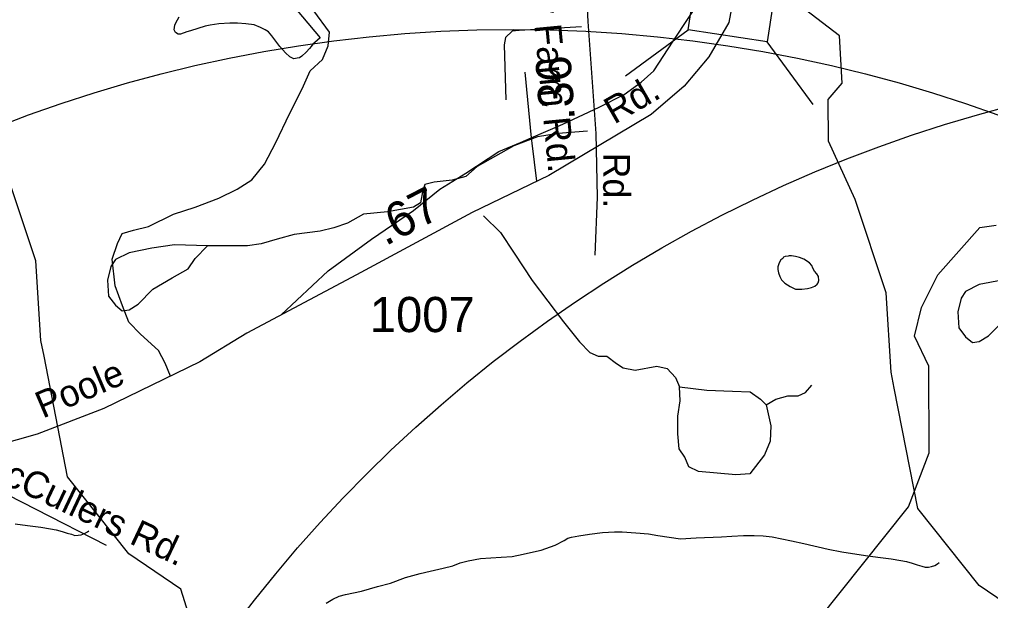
# Model space of a CAD drawing. Extents: x 2169602 to 2449496, y 721995 to 810662.
# Drawn here: x 2409973 to 2413417, y 791467 to 793530 of the extents above; entities that cross this region are included whole.
import ezdxf

# ---------------------------------------------------------------- set-up
doc = ezdxf.new("R2010")
doc.units = 0
doc.layers.add('Default', color=7, linetype='Continuous')

msp = doc.modelspace()

# ---------------------------------------------------------------- linework, layer by layer
at = {"layer": 'Default'}
for p, q in [((2412122.6, 793329.6), (2412345.1, 793492.9)), ((2412787.4, 793227.4), (2412624.2, 793450)), ((2411765.3, 793342.9), (2411787.7, 793109.7))]:
    msp.add_line(p, q, dxfattribs=at)
for points in [[(2411927.6, 794583.5), (2411950.6, 794272.5), (2411988.3, 793522.7), (2412017.6, 793124.8), (2412021.8, 792898.6), (2412013.4, 792693.4)], [(2412841.8, 793097.6), (2412840.8, 793246.3), (2412890.8, 793304.3), (2412881.8, 793471.8), (2412644.9, 793653.5), (2412600.2, 793679.9), (2412581.1, 793701.9), (2412534.2, 793773), (2412488.1, 793839.7), (2412253.7, 793976.7), (2412252.7, 794091.6)], [(2412534.2, 793773), (2412518.9, 793679.9), (2412489.1, 793518.8), (2412418, 793397.3), (2412330.6, 793292.6), (2412213.4, 793192.1), (2411849.8, 792976.4), (2411578.3, 792844.5), (2411168.1, 792623.5), (2410779.3, 792416.2), (2410613, 792314.6), (2410272.4, 792149.2), (2410035.9, 792057), (2409830.3, 791999.4)], [(2410895.1, 793637.6), (2411039.6, 793464.5), (2411019.9, 793448.4), (2411013.8, 793442.4), (2411007.8, 793434), (2411001.9, 793426.4), (2410990, 793414), (2410974, 793400.1), (2410965.8, 793394.1), (2410957.8, 793392), (2410945.9, 793389.8), (2410932, 793397.6), (2410916, 793411.8), (2410895.9, 793433.5), (2410867.8, 793471.4), (2410855.7, 793485.4), (2410843.8, 793493.3), (2410827.6, 793501), (2410805.5, 793510.8), (2410775.5, 793514.9), (2410745.8, 793516.6), (2410719.3, 793516.6), (2410679.6, 793514.4), (2410649.4, 793510.1), (2410631.8, 793505.8), (2410579.3, 793489.8), (2410566, 793485.8), (2410543.6, 793477.4), (2410536, 793477.3), (2410526, 793483.3), (2410521.7, 793493.3), (2410523.5, 793509.2), (2410527.8, 793517.5), (2410539.1, 793539.3)], [(2411787.7, 793109.7), (2411899.5, 793158.1), (2412028.7, 793218.7), (2412117.6, 793263.1), (2412178.1, 793307.5), (2412222.5, 793347.9), (2412291.2, 793453), (2412402.9, 793622.4)], [(2410508.6, 792263.9), (2410489.7, 792309.2), (2410466.4, 792354.2), (2410402.3, 792412.8), (2410360.3, 792455), (2410337.6, 792513.3), (2410311.7, 792584.5), (2410302, 792678.5), (2410321, 792733.9), (2410337.2, 792770.3), (2410377.5, 792782.4), (2410430, 792794.5), (2410518.8, 792839), (2410595.5, 792863.2), (2410680.3, 792895.5), (2410744.9, 792927.8), (2410797.4, 792960.1), (2410841.8, 793016.7), (2410882.2, 793093.4), (2410930.6, 793194.4), (2410975, 793283.3), (2411003.3, 793347.9), (2411047.7, 793388.3), (2411067.9, 793436.8), (2411071.9, 793485.3), (2411017.4, 793560)], [(2411966.6, 793504.1), (2411845.5, 793496.6), (2411744.6, 793490.6), (2411720.3, 793488.5), (2411696.1, 793466.3), (2411692.1, 793440.1), (2411698.1, 793244.1)], [(2410059.8, 792334.2), (2410048.9, 792390.1), (2410030.9, 792672.6), (2409920.9, 793002.9), (2409826, 793210.4)], [(2411988, 793133.1), (2411883.3, 793125.5), (2411810.7, 793113.4), (2411725.9, 793081.1), (2411596.7, 793008.3), (2411556.3, 792972), (2411507.9, 792959.9), (2411443.3, 792951.8), (2411411, 792943.7), (2411402.9, 792923.5), (2411394.8, 792879.1), (2411370.6, 792862.9), (2411277.8, 792846.8), (2411193, 792838.7), (2411136.5, 792806.4), (2411088, 792790.2), (2411039.6, 792778.1), (2410946.7, 792766), (2410886.2, 792749.8), (2410829.6, 792733.7), (2410781.2, 792725.6), (2410639.9, 792725.6)], [(2410900.8, 792481), (2411067.9, 792637), (2411221.3, 792750.1), (2411370.7, 792851.1), (2411463.5, 792927.8), (2411556.4, 792984.4), (2411673.5, 793061.1), (2411750.2, 793093.4), (2411787.7, 793109.7)], [(2411787.7, 793109.7), (2411789.5, 793090.4), (2411806.6, 792955.4)], [(2413075.6, 792221.3), (2413064.7, 792277.3), (2413046.7, 792559.8), (2412936.8, 792890.1), (2412841.8, 793097.6)], [(2411619, 792832.9), (2411678.5, 792773.3), (2411727, 792700.6), (2411791.6, 792603.7), (2411902.6, 792456.2), (2411959.1, 792385.5), (2411995.4, 792347.2), (2412025.7, 792335), (2412056, 792335), (2412090.3, 792308.8), (2412114.5, 792292.6), (2412156.9, 792284.5), (2412233.6, 792298.7), (2412270, 792290.6), (2412300.2, 792258.3), (2412314.4, 792226)], [(2411239.8, 789479.1), (2411355.9, 789529.2), (2411579.8, 789806.7), (2411925.9, 790350.8), (2412042, 790476.3), (2412182.9, 790719.5), (2412180.8, 790916.3), (2412222.9, 791010.6), (2412496, 791244.4), (2412804, 791395.6), (2413125.9, 791799.1), (2413199.9, 791991.1), (2413197.9, 792299.5), (2413147.8, 792405.5), (2413171.8, 792506.7), (2413229.9, 792623.5), (2413378.9, 792791.1), (2413437, 792799.7)], [(2410639.9, 792725.6), (2410522.8, 792729.6), (2410442.1, 792717.5), (2410361.3, 792701.3), (2410312.9, 792677.1), (2410296.7, 792652.9), (2410284.6, 792604.4), (2410288.7, 792547.8), (2410312.9, 792515.5), (2410337.1, 792495.3), (2410361.3, 792499.4), (2410393.6, 792519.6), (2410446.1, 792572.1), (2410514.7, 792612.5), (2410571.3, 792644.8), (2410595.5, 792681.1), (2410639.9, 792725.6)], [(2412775.3, 792666.3), (2412755, 792678.3), (2412739, 792684.3), (2412724.8, 792688.1), (2412710.7, 792690.2), (2412703.1, 792690.2), (2412698.8, 792690), (2412689.1, 792687.8), (2412682.8, 792686), (2412680.9, 792681.8), (2412673.2, 792676.1), (2412667.2, 792666), (2412663.1, 792652.1), (2412663.1, 792641.9), (2412665.4, 792629.8), (2412669.3, 792617.8), (2412675.4, 792606), (2412687.5, 792594), (2412706, 792582.3), (2412725.4, 792572.4), (2412747.6, 792572.3), (2412767.5, 792574.6), (2412781.8, 792578.5), (2412793.5, 792582.8), (2412801.7, 792590.5), (2412805.4, 792594.8), (2412807.5, 792602.6), (2412807.3, 792616.8), (2412801.3, 792626.7), (2412793.1, 792636.4), (2412787.2, 792646.7), (2412783.3, 792656.6), (2412775.3, 792666.3)], [(2413655.7, 792612.7), (2413538.6, 792616.8), (2413457.9, 792604.7), (2413377.2, 792588.5), (2413328.7, 792564.3), (2413312.6, 792540), (2413300.5, 792491.6), (2413304.5, 792435), (2413328.7, 792402.7), (2413352.9, 792382.5), (2413377.2, 792386.5), (2413409.5, 792406.7), (2413461.9, 792459.2), (2413530.6, 792499.6), (2413587.1, 792532), (2413611.3, 792568.3), (2413655.7, 792612.7)], [(2411239.8, 789479.1), (2411172, 789654.3), (2410929, 789987.4), (2410760, 790394.3), (2410682.9, 790668.1), (2410672.9, 791101.3), (2410544.9, 791507.5), (2410361, 791632.5), (2410143, 791906), (2410059.8, 792334.2)], [(2412621.2, 792161.3), (2412655.5, 792181.5), (2412697.9, 792193.7), (2412734.2, 792193.7), (2412760.5, 792205.8), (2412782.7, 792232)], [(2412621.2, 792161.3), (2412637.3, 792086.6), (2412635.3, 792032.1), (2412615.1, 791983.6), (2412562.7, 791916.9), (2412514.2, 791912.9), (2412381, 791925), (2412346.7, 791941.2), (2412332.5, 791975.5), (2412312.3, 792005.8), (2412308.3, 792058.3), (2412308.3, 792120.9), (2412316.4, 792175.5), (2412314.4, 792226)], [(2412314.4, 792226), (2412411.3, 792213.8), (2412502.1, 792209.8), (2412564.7, 792207.8), (2412601, 792181.5), (2412621.2, 792161.3)], [(2414255.7, 789366.2), (2414187.8, 789541.5), (2413944.8, 789874.5), (2413775.8, 790281.4), (2413698.7, 790555.3), (2413688.7, 790988.5), (2413560.7, 791394.6), (2413376.8, 791519.7), (2413158.8, 791793.1), (2413075.6, 792221.3)], [(2409780.3, 791918.8), (2410280.6, 791663.6)], [(2409957.4, 791739.1), (2410001.1, 791733.3), (2410048.9, 791727.7), (2410083.1, 791721.7), (2410103.4, 791717.8), (2410123.7, 791711.9), (2410141.4, 791706), (2410157.4, 791702), (2410169.5, 791698.1)], [(2410169.5, 791698.1), (2410181.4, 791698.4), (2410191.4, 791700.5), (2410203.5, 791704.3), (2410213.6, 791710.5), (2410218.9, 791714.6)], [(2411060.7, 791457.5), (2411084.7, 791471.7), (2411106.3, 791481.8), (2411128.6, 791487.8), (2411186.2, 791500.1), (2411242.2, 791516.4), (2411288.4, 791528.9), (2411342.1, 791549.2), (2411394, 791563.2), (2411429.8, 791571.6), (2411475.8, 791581.7), (2411509.8, 791589.9), (2411535.9, 791600.2), (2411563.9, 791608.1), (2411607.8, 791616.5), (2411681.6, 791620.7), (2411719.8, 791623.1), (2411759.4, 791631.3), (2411785.6, 791637.5), (2411823.3, 791645.6), (2411873.2, 791664), (2411904.7, 791680.3), (2411917.3, 791688.2), (2411931, 791692.2), (2411956.8, 791696.4), (2411994.8, 791702.8), (2412040.9, 791708.8), (2412082.9, 791711), (2412111, 791711.2), (2412158.8, 791707.6), (2412203.3, 791703.7), (2412236.7, 791697.9), (2412317.3, 791686.5), (2412372.9, 791689), (2412462.9, 791693.3), (2412499, 791695.5), (2412541, 791697.7), (2412578.7, 791698), (2412610.7, 791696.1), (2412642.9, 791692.5), (2412710.8, 791678.5), (2412755.1, 791669), (2412841, 791649.5), (2412889.2, 791639.8), (2412973.3, 791626.3), (2413016.9, 791620.5), (2413064.7, 791614.8), (2413099, 791608.9), (2413119.3, 791605), (2413139.6, 791599.1), (2413157.2, 791593.2), (2413173.2, 791589.2), (2413185.3, 791585.3)], [(2413185.3, 791585.3), (2413197.2, 791585.5), (2413207.2, 791587.6), (2413219.3, 791591.5), (2413229.4, 791597.7), (2413234.7, 791601.8)]]:
    msp.add_lwpolyline(points, dxfattribs=at)
msp.add_lwpolyline([(2412345.1, 793492.9), (2412437, 794090.3), (2412716.1, 794047.4), (2412624.2, 793450)], close=True, dxfattribs=at)
for centre in [(2411724.3, 788494.3), (2414740.2, 788381.5)]:
    msp.add_circle(centre, 5000, dxfattribs=at)

# ---------------------------------------------------------------- texts
for s, height, rotation, p in [('Seley Farm Rd.', 95, 275.4805, (2411765, 793861.4)), ('.36', 125, 93.9926, (2411943, 793173.6)), ('Rd.', 95, 29.9142, (2412082.1, 793156.1)), ('Rd.', 95, 270, (2412043.1, 793057.2)), ('.67', 125, 27.2901, (2411270.3, 792724.3)), ('Poole', 95, 23.1349, (2410055.1, 792112.2)), ('McCullers Rd.', 95, 334.7199, (2409816, 791927.6))]:
    msp.add_text(s, height=height, rotation=rotation, dxfattribs=at).set_placement(p)
msp.add_text('1007', height=125, dxfattribs=at).set_placement((2411215.5, 792419.8))

doc.saveas('drawing.dxf')
